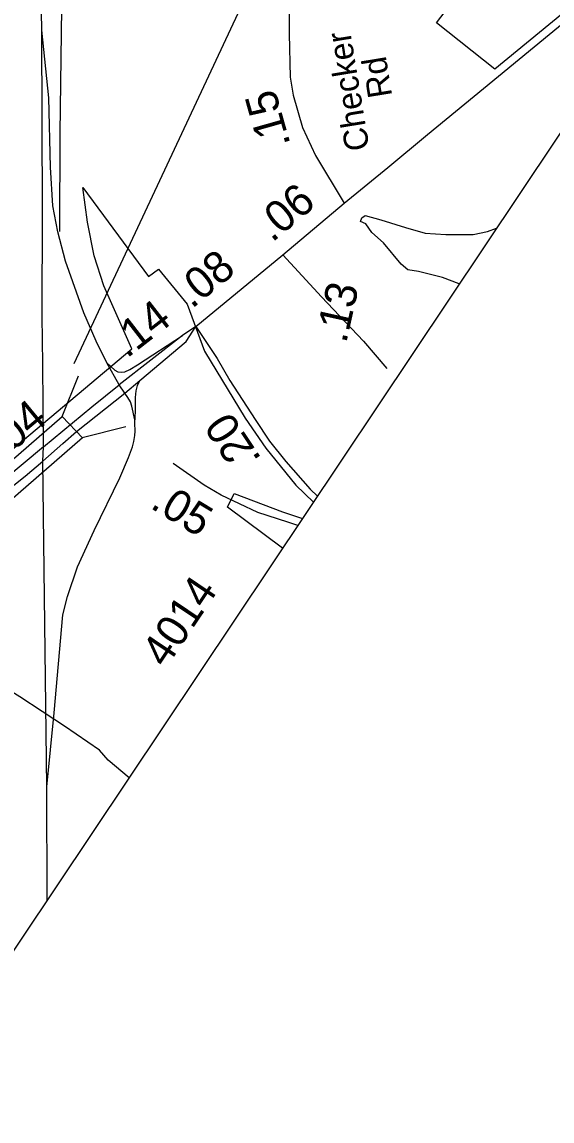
# Model space of a CAD drawing. Extents: x 1715610 to 1720914, y 798298 to 802505.
# Drawn here: x 1716168 to 1716213.5, y 799554.8 to 799648.9 of the extents above; entities that cross this region are included whole.
import ezdxf

# ---------------------------------------------------------------- set-up
doc = ezdxf.new("R2010")
doc.units = 0
doc.layers.add('Default', color=7, linetype='Continuous')
doc.layers.add('Prop DSN Text', color=7, linetype='Continuous')

msp = doc.modelspace()

# ---------------------------------------------------------------- linework, layer by layer
at = {"layer": 'Default'}
for p, q in [((1716172.524, 799619.639), (1716197.08, 799672.096)), ((1716190.4, 799628.941), (1716195.649, 799633.348)), ((1716182.951, 799622.794), (1716190.4, 799628.941)), ((1716171.505, 799615.093), (1716172.884, 799618.588)), ((1716173.191, 799613.295), (1716176.952, 799614.248))]:
    msp.add_line(p, q, dxfattribs=at)
for points in [[(1716169.739, 799648.174), (1716169.534, 799660.652), (1716168.857, 799675.817), (1716168.851, 799692.218), (1716168.699, 799700.536), (1716168.767, 799703.779), (1716168.561, 799725.158), (1716168.721, 799741.305), (1716168.678, 799748.436)], [(1716199.599, 799684.203), (1716222.135, 799661.739), (1716219.645, 799659.532), (1716222.609, 799656.328), (1716214.295, 799649.542), (1716208.554, 799644.84), (1716203.568, 799648.809), (1716206.645, 799652.847), (1716194.636, 799666.639), (1716195.143, 799666.928), (1716192.833, 799669.586), (1716191.755, 799670.828), (1716190.104, 799669.81), (1716188.278, 799674.507), (1716197.61, 799686.195), (1716199.599, 799684.203)], [(1716199.599, 799684.203), (1716222.135, 799661.739), (1716219.645, 799659.532), (1716222.609, 799656.328), (1716214.295, 799649.542), (1716208.554, 799644.84), (1716203.568, 799648.809), (1716206.645, 799652.847), (1716194.636, 799666.639), (1716195.143, 799666.928), (1716192.833, 799669.586), (1716191.755, 799670.828), (1716190.104, 799669.81), (1716188.278, 799674.507), (1716197.61, 799686.195), (1716199.599, 799684.203)], [(1716171.301, 799630.938), (1716171.329, 799639.346), (1716171.455, 799650.07), (1716171.394, 799653.909), (1716171.364, 799658.206), (1716171.245, 799662.124), (1716171.162, 799665.03), (1716171.157, 799669.529)], [(1716195.649, 799633.348), (1716199.384, 799636.427), (1716202.789, 799639.238), (1716207.593, 799643.181), (1716216.266, 799650.304), (1716223.633, 799656.37), (1716225.895, 799658.367), (1716228.188, 799660.37), (1716228.319, 799660.504)], [(1716190.934, 799650.027), (1716190.932, 799647.869), (1716191.04, 799644.157), (1716191.292, 799642.617), (1716192.084, 799639.83), (1716193.192, 799637.451), (1716195.649, 799633.348)], [(1716169.882, 799612.486), (1716169.847, 799619.562), (1716169.766, 799623.671), (1716169.811, 799632.623), (1716169.739, 799648.174)], [(1716175.312, 799619.695), (1716174.398, 799621.553), (1716173.338, 799623.981), (1716171.773, 799628.398), (1716171.131, 799630.896), (1716170.703, 799633.142), (1716170.489, 799636.442), (1716170.349, 799642.376), (1716169.739, 799648.174)], [(1716162.16, 799624.794), (1716161.355, 799621.021), (1716160.162, 799618.371), (1716157.563, 799612.599), (1716156.168, 799609.503), (1716158.161, 799604.691), (1716177.46, 799620.887), (1716175.071, 799626.268), (1716174.228, 799628.851), (1716173.663, 799631.741), (1716173.276, 799634.687), (1716178.903, 799627.069), (1716179.747, 799627.702), (1716182.193, 799624.724), (1716183.675, 799620.696), (1716187.163, 799614.959), (1716188.948, 799612.386), (1716191.512, 799609.208), (1716193.014, 799607.756)], [(1716162.16, 799624.794), (1716161.355, 799621.021), (1716160.162, 799618.371), (1716157.563, 799612.599), (1716156.168, 799609.503), (1716158.161, 799604.691), (1716177.46, 799620.887), (1716175.071, 799626.268), (1716174.228, 799628.851), (1716173.663, 799631.741), (1716173.276, 799634.687), (1716178.903, 799627.069), (1716179.747, 799627.702), (1716182.193, 799624.724), (1716183.675, 799620.696), (1716187.163, 799614.959), (1716188.948, 799612.386), (1716191.512, 799609.208), (1716193.014, 799607.756)], [(1716205.522, 799626.442), (1716204.071, 799626.993), (1716202.034, 799627.509), (1716201.119, 799627.645), (1716200.546, 799628.134), (1716199.012, 799629.956), (1716198.013, 799630.836), (1716197.514, 799631.594), (1716197.063, 799631.79), (1716197.161, 799632.095), (1716197.467, 799632.314), (1716198.808, 799631.946), (1716200.907, 799631.283), (1716202.59, 799630.792), (1716204.36, 799630.667), (1716206.703, 799630.688), (1716207.925, 799630.93), (1716208.723, 799631.226)], [(1716190.4, 799628.941), (1716193.724, 799625.327), (1716197.324, 799621.557), (1716199.299, 799619.198)], [(1716182.951, 799622.794), (1716181.8, 799622.018), (1716176.376, 799617.798)], [(1716176.852, 799617.081), (1716178.152, 799618.184), (1716182.13, 799621.521), (1716182.951, 799622.794)], [(1716182.951, 799622.794), (1716184.787, 799620.068), (1716185.844, 799618.19), (1716188.018, 799614.83), (1716189.251, 799612.971), (1716190.643, 799611.249), (1716192.747, 799608.862), (1716193.363, 799608.277)], [(1716175.312, 799619.695), (1716175.992, 799619.06), (1716176.275, 799618.932), (1716176.562, 799618.889), (1716176.854, 799618.931), (1716177.277, 799619.104), (1716177.945, 799619.525), (1716181.8, 799622.018)], [(1716176.376, 799617.798), (1716175.312, 799619.695)], [(1716169.882, 799612.486), (1716174.02, 799615.918), (1716176.376, 799617.798)], [(1716176.852, 799617.081), (1716176.376, 799617.798)], [(1716177.727, 799614.524), (1716177.786, 799615.565), (1716177.788, 799616.722), (1716177.835, 799617.304), (1716177.956, 799617.746), (1716178.152, 799618.184)], [(1716169.829, 799611.267), (1716171.535, 799612.782), (1716172.719, 799613.81), (1716176.852, 799617.081)], [(1716177.727, 799614.524), (1716177.727, 799614.805), (1716177.451, 799615.992), (1716177.35, 799616.344), (1716177.119, 799616.718), (1716176.852, 799617.081)], [(1716170.172, 799583.389), (1716170.793, 799589.724), (1716171.561, 799598.11), (1716171.934, 799599.684), (1716172.798, 799602.236), (1716174.221, 799605.339), (1716176.425, 799609.851), (1716177.188, 799611.579), (1716177.515, 799612.5), (1716177.625, 799612.953), (1716177.711, 799613.475), (1716177.758, 799613.847), (1716177.727, 799614.524)], [(1716169.882, 799612.486), (1716166.575, 799609.734)], [(1716169.829, 799611.267), (1716169.882, 799612.486)], [(1716166.631, 799608.652), (1716168.33, 799609.998), (1716169.829, 799611.267)], [(1716170.172, 799583.389), (1716169.829, 799611.267)], [(1716191.687, 799605.773), (1716190.841, 799606.055), (1716188.264, 799606.881), (1716185.116, 799608.348), (1716183.667, 799609.223), (1716181.004, 799611.06)], [(1716190.372, 799603.808), (1716185.662, 799607.32), (1716186.219, 799608.508), (1716190.379, 799606.93), (1716192.081, 799606.361)], [(1716190.372, 799603.808), (1716185.662, 799607.32), (1716186.219, 799608.508), (1716190.379, 799606.93), (1716192.081, 799606.361)], [(1716177.222, 799584.161), (1716175.428, 799585.66), (1716174.703, 799586.527), (1716171.683, 799588.586), (1716167.861, 799591.09), (1716166.338, 799592.024), (1716165.296, 799592.582), (1716164.194, 799593.282), (1716163.391, 799593.879), (1716163.033, 799594.284)], [(1716170.209, 799573.683), (1716170.172, 799583.389)]]:
    msp.add_lwpolyline(points, dxfattribs=at)
msp.add_lwpolyline([(1716163.537, 799608.213), (1716171.497, 799615.101), (1716173.222, 799613.262), (1716165.261, 799606.373)], close=True, dxfattribs=at)
at = {"layer": 'Prop DSN Text'}
for points in [[(1715972.317, 799278.019), (1716250.513, 799693.662), (1715888.228, 799936.145), (1715610.032, 799520.501)], [(1715972.317, 799278.019), (1716250.513, 799693.662), (1716295.13, 799663.8), (1716016.934, 799248.156)]]:
    msp.add_lwpolyline(points, close=True, dxfattribs=at)

# ---------------------------------------------------------------- texts
at = {"layer": 'Default'}
for s, height, rotation, p in [('Checker', 2.0663, 99.30805, (1716197.836, 799638.01)), (' Rd', 2.0663, 99.30805, (1716199.904, 799641.794)), ('.15', 2.7188, 105.85774, (1716191.079, 799638.392)), ('.06', 2.7188, 40.01292, (1716189.482, 799629.945)), ('.08', 2.7188, 39.53152, (1716182.601, 799624.267)), ('.13', 2.7188, 77.46847, (1716195.823, 799621.295)), ('.14', 2.7188, 37.88112, (1716177.029, 799620.028)), ('.04', 2.7188, 39.7662, (1716166.474, 799611.419)), ('.20', 2.7188, 123.5405, (1716188.625, 799611.455)), ('.05', 2.7188, 328.88105, (1716178.944, 799607.311)), ('4014', 2.7188, 56.20506, (1716180.382, 799593.473))]:
    msp.add_text(s, height=height, rotation=rotation, dxfattribs=at).set_placement(p)

doc.saveas('drawing.dxf')
